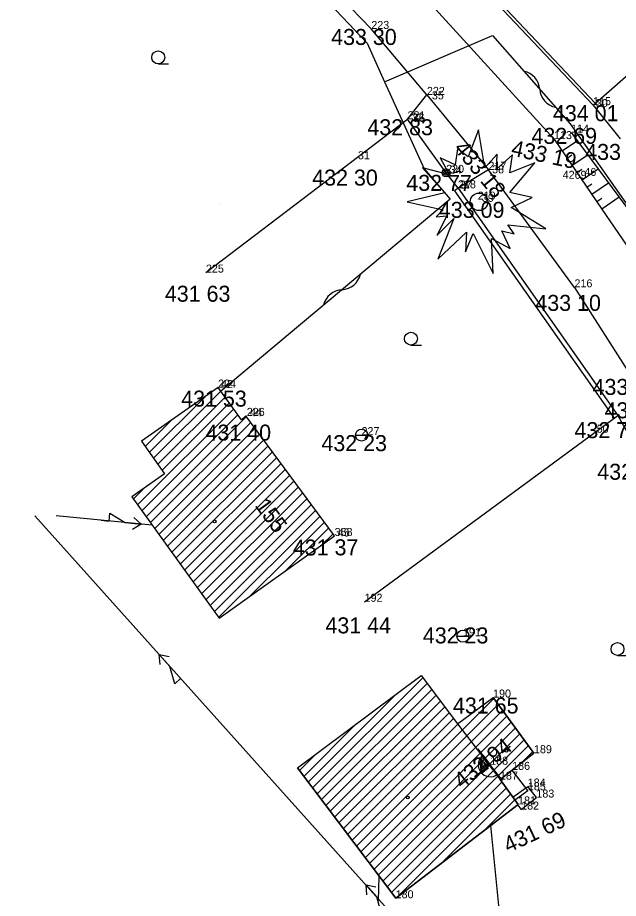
# Model space of a CAD drawing. Extents: x -559180 to -551373, y -1076947 to -1072071.
# Drawn here: x -554031.8 to -553994.3, y -1073833.3 to -1073778.3 of the extents above; entities that cross this region are included whole.
import ezdxf

# ---------------------------------------------------------------- set-up
doc = ezdxf.new("R2010")
doc.units = 0
for name, color, linetype in [('12_PLOTY', 7, 'Continuous'), ('13_PLOTY', 7, 'Continuous'), ('14_BUDOVY', 7, 'Continuous'), ('17_KOMUNIKACE', 7, 'Continuous'), ('18_POLOHOPIS', 7, 'Continuous'), ('1_VODA_ZN', 7, 'Continuous'), ('20_EL_ZN', 7, 'Continuous'), ('26_SRAFY', 7, 'Continuous'), ('27_HRANA_PATA', 7, 'Continuous'), ('28_VODA', 7, 'Continuous'), ('30_SDEL_ZN', 7, 'Continuous'), ('32', 7, 'Continuous'), ('34_ZELEN', 7, 'Continuous'), ('3_BODY', 7, 'Continuous'), ('45_ZN_KULTURY', 7, 'Continuous'), ('47_ZN_STAV_OBJ$', 7, 'Continuous'), ('54_C_POPISNA', 7, 'Continuous'), ('6_VYSKY', 7, 'Continuous'), ('NNnadzemní', 7, 'Continuous')]:
    doc.layers.add(name, color=color, linetype=linetype)

# ---------------------------------------------------------------- blocks, each defined once
blk = doc.blocks.new('ST')
at = {"layer": '1_VODA_ZN'}
blk.add_line((-0.375, 0), (0.375, 0), dxfattribs=at)
blk.add_circle((0, 0), 0.375, dxfattribs=at)
blk = doc.blocks.new('VVH')
at = {"layer": '47_ZN_STAV_OBJ$'}
for p, q in [((-0.001, 0.746), (0, 1.246)), ((0, -0.004), (-0.001, 0.746)), ((0.1, 0.096), (0.099, 0.646)), ((0.099, 0.646), (0.5, 0.396)), ((0, -0.004), (0, 0)), ((0.1, 0.096), (0.2, 0.196)), ((0.65, 0.096), (0.1, 0.096)), ((0.399, 0.346), (0.199, 0.496)), ((0.199, 0.496), (0.2, 0.196)), ((0.2, 0.196), (0.35, 0.346)), ((0.2, 0.196), (0.5, 0.196)), ((0.5, 0.196), (0.399, 0.346)), ((0.5, 0.396), (0.65, 0.096)), ((-1.251, -0.004), (-0.751, -0.004)), ((-0.751, -0.004), (0, -0.004)), ((0.75, -0.004), (0, -0.004)), ((0.75, -0.004), (1.25, -0.004))]:
    blk.add_line(p, q, dxfattribs=at)
for start, end in [(89.9999, 179.9999), (359.9999, 89.9999)]:
    blk.add_arc((0, -0.004), 0.75, start, end, dxfattribs=at)
blk = doc.blocks.new('SL')
at = {"layer": '47_ZN_STAV_OBJ$'}
for radius in [0.25, 0.158, 0.05]:
    blk.add_circle((0, 0), radius, dxfattribs=at)
blk = doc.blocks.new('BZ')
at = {"layer": '47_ZN_STAV_OBJ$'}
blk.add_circle((0, 0), 0.0875, dxfattribs=at)
blk = doc.blocks.new('ZAHRAD')
at = {"layer": '45_ZN_KULTURY'}
blk.add_line((0, 0), (0.65, 0.003), dxfattribs=at)
blk.add_circle((0, 0.403), 0.403, dxfattribs=at)
blk = doc.blocks.new('STJV')
at = {"layer": '34_ZELEN'}
blk.add_lwpolyline([(-4.477, 0), (-2.236, -0.499), (-2.682, -0.926), (-2.012, -0.869), (-2.627, -2.092), (-1.566, -1.04), (-2.57, -3.572), (-0.785, -1.893), (-0.841, -3.117), (-0.366, -1.979), (0.889, -4.483), (0.777, -2.291), (1.949, -2.917), (1.419, -1.808), (2.2, -2.006), (1.808, -1.437), (4.179, -1.694), (2.004, -0.356), (3.314, 0.27), (1.921, 0.582), (3.483, 2.432), (1.921, 1.806), (2.087, 2.944), (1.083, 2.034), (1.14, 2.972), (0.359, 2.119), (-0.033, 4.509), (-0.673, 2.802), (-1.343, 3.314), (-1.483, 2.318), (-2.431, 2.745), (-1.845, 1.692), (-3.519, 2.119), (-2.123, 0.554), (-4.477, 0)], dxfattribs=at)
blk.add_circle((0, 0), 0.55, dxfattribs=at)
blk = doc.blocks.new('POINT_DISPLAY')
blk.add_line((0, 0), (0, 0))
blk = doc.blocks.new('ELNN')
at = {"layer": '20_EL_ZN'}
for p, q in [((0, 0), (0.5, 0)), ((0.5, 0), (0.5, 0.5)), ((0.5, 0.5), (1.5, 0)), ((1.5, 0), (2.5, 0))]:
    blk.add_line(p, q, dxfattribs=at)
blk.add_lwpolyline([(2, 0.375), (2.5, 0), (2, -0.375)], dxfattribs=at)
blk = doc.blocks.new('SDEP')
at = {"layer": '30_SDEL_ZN'}
for centre, radius, start, end in [((0.75, -1.001), 1.251, 53.1529, 126.8469), ((2.25, 1), 1.25, 233.13, 306.8698)]:
    blk.add_arc(centre, radius, start, end, dxfattribs=at)

msp = doc.modelspace()

# ---------------------------------------------------------------- linework, layer by layer
at = {"layer": '12_PLOTY'}
for p, q in [((-554008.26, -1073770.65), (-553995.85, -1073783.77)), ((-553995.721, -1073783.655), (-554008.114, -1073770.513)), ((-553995.85, -1073783.77), (-553991.48, -1073779.92)), ((-553995.85, -1073783.77), (-553994.16, -1073785.87)), ((-554020.01, -1073794.23), (-554007.43, -1073784.65)), ((-554005.02, -1073788), (-554007.43, -1073784.65)), ((-554004.28, -1073788.96), (-554005.02, -1073788)), ((-554004.28, -1073788.96), (-554004.509, -1073789.121)), ((-554004.28, -1073788.96), (-553994.3, -1073803.16)), ((-554004.509, -1073789.121), (-553994.526, -1073803.326)), ((-554010.11, -1073814.79), (-553994.3, -1073803.16)), ((-553994.3, -1073803.16), (-553992.88, -1073805.73))]:
    msp.add_line(p, q, dxfattribs=at)
at = {"layer": '13_PLOTY'}
for p, q in [((-554031.76, -1073756.82), (-554009.95, -1073779.9)), ((-554008.867, -1073782.308), (-554002.13, -1073779.42)), ((-554002.13, -1073779.42), (-553997.29, -1073784.93)), ((-554009.95, -1073779.9), (-554008.867, -1073782.308)), ((-553997.29, -1073784.93), (-553992.64, -1073791.57))]:
    msp.add_line(p, q, dxfattribs=at)
at = {"layer": '14_BUDOVY'}
for p, q in [((-554019.25, -1073801.41), (-554024.04, -1073804.76)), ((-554017.784, -1073803.417), (-554019.25, -1073801.41)), ((-554017.51, -1073803.18), (-554017.784, -1073803.417)), ((-554011.98, -1073810.68), (-554017.51, -1073803.18)), ((-554024.04, -1073804.76), (-554022.59, -1073806.79)), ((-554022.59, -1073806.79), (-554024.63, -1073808.24)), ((-554024.63, -1073808.24), (-554019.18, -1073815.82)), ((-554019.18, -1073815.82), (-554011.98, -1073810.68)), ((-554014.3, -1073825.16), (-554006.57, -1073819.4)), ((-554006.57, -1073819.4), (-554004.31, -1073822.42)), ((-554004.31, -1073822.42), (-554002.09, -1073820.77)), ((-553999.54, -1073824.25), (-554002.09, -1073820.77)), ((-554002.09, -1073820.77), (-553999.54, -1073824.25)), ((-554004.31, -1073822.42), (-554001.66, -1073825.9)), ((-554001.66, -1073825.9), (-553999.54, -1073824.25)), ((-553999.54, -1073824.25), (-554001.66, -1073825.9)), ((-554014.3, -1073825.16), (-554008.17, -1073833.31)), ((-554008.17, -1073833.31), (-554014.3, -1073825.16)), ((-554000.53, -1073827.45), (-554001.66, -1073825.9)), ((-554001.66, -1073825.9), (-554000.53, -1073827.45)), ((-554008.17, -1073833.31), (-554000.53, -1073827.45)), ((-554000.53, -1073827.45), (-554008.17, -1073833.31))]:
    msp.add_line(p, q, dxfattribs=at)
at = {"layer": '17_KOMUNIKACE'}
for p, q in [((-554021.16, -1073760.77), (-553998.29, -1073785.89)), ((-554024.51, -1073763.6), (-554009.69, -1073779.01)), ((-554006.22, -1073783.13), (-554009.69, -1073779.01)), ((-554007.43, -1073784.65), (-554006.22, -1073783.13)), ((-554006.22, -1073783.13), (-554002.38, -1073787.81)), ((-553998.29, -1073785.89), (-553995.308, -1073790.26)), ((-554002.38, -1073787.81), (-554004.28, -1073788.96)), ((-553997.01, -1073795.15), (-554002.38, -1073787.81)), ((-553995.308, -1073790.26), (-553991.37, -1073796.03)), ((-553997.01, -1073795.15), (-553993.38, -1073800.87))]:
    msp.add_line(p, q, dxfattribs=at)
at = {"layer": '18_POLOHOPIS'}
for p, q in [((-554008.867, -1073782.308), (-554006.4, -1073787.75)), ((-554006.4, -1073787.75), (-554004.77, -1073789.64)), ((-554004.77, -1073789.64), (-554019.098, -1073801.648)), ((-553999.92, -1073826.57), (-554000.891, -1073825.302)), ((-554000.855, -1073827.004), (-554000.042, -1073826.411)), ((-554000.042, -1073826.411), (-553999.93, -1073826.33)), ((-553999.39, -1073827.02), (-553999.93, -1073826.33)), ((-554000.737, -1073827.166), (-553999.92, -1073826.57)), ((-554000.34, -1073827.77), (-553999.39, -1073827.02)), ((-554000.565, -1073827.477), (-554000.34, -1073827.77)), ((-554009.25, -1073833.48), (-554009.197, -1073831.945))]:
    msp.add_line(p, q, dxfattribs=at)
at = {"layer": '26_SRAFY'}
for p, q in [((-553996.834, -1073786.003), (-553997.775, -1073786.645)), ((-553996.184, -1073786.884), (-553997.158, -1073787.549)), ((-553997.179, -1073786.901), (-553997.466, -1073787.097)), ((-553996.552, -1073787.798), (-553996.85, -1073788.001)), ((-553995.534, -1073787.765), (-553996.541, -1073788.452)), ((-553995.926, -1073788.695), (-553996.233, -1073788.904)), ((-553994.884, -1073788.646), (-553995.925, -1073789.356)), ((-553995.299, -1073789.592), (-553995.616, -1073789.808)), ((-553994.234, -1073789.527), (-553995.308, -1073790.26))]:
    msp.add_line(p, q, dxfattribs=at)
at = {"layer": '27_HRANA_PATA'}
msp.add_line((-553997.22, -1073785.48), (-553989.74, -1073795.62), dxfattribs=at)
at = {"layer": '32'}
for p, q in [((-554023.277, -1073805.829), (-554019.085, -1073801.636)), ((-554023.542, -1073805.457), (-554020.063, -1073801.979)), ((-554023.012, -1073806.2), (-554018.816, -1073802.004)), ((-554024.274, -1073808.735), (-554018.279, -1073802.74)), ((-554022.746, -1073806.571), (-554018.547, -1073802.372)), ((-554024.008, -1073809.105), (-554018.01, -1073803.108)), ((-554023.742, -1073809.476), (-554017.483, -1073803.217)), ((-554023.807, -1073805.086), (-554022.18, -1073803.459)), ((-554023.475, -1073809.846), (-554017.213, -1073803.583)), ((-554023.209, -1073810.216), (-554016.943, -1073803.949)), ((-554022.943, -1073810.586), (-554016.673, -1073804.316)), ((-554022.677, -1073810.956), (-554016.403, -1073804.682)), ((-554022.411, -1073811.327), (-554016.132, -1073805.048)), ((-554022.145, -1073811.697), (-554015.862, -1073805.415)), ((-554021.878, -1073812.067), (-554015.592, -1073805.781)), ((-554021.612, -1073812.437), (-554015.322, -1073806.147)), ((-554021.346, -1073812.807), (-554015.052, -1073806.514)), ((-554021.08, -1073813.178), (-554014.782, -1073806.88)), ((-554024.54, -1073808.365), (-554023.888, -1073807.712)), ((-554020.814, -1073813.548), (-554014.512, -1073807.246)), ((-554020.547, -1073813.918), (-554014.242, -1073807.612)), ((-554020.281, -1073814.288), (-554013.972, -1073807.979)), ((-554020.015, -1073814.659), (-554013.702, -1073808.345)), ((-554019.749, -1073815.029), (-554013.432, -1073808.711)), ((-554019.483, -1073815.399), (-554013.161, -1073809.078)), ((-554019.217, -1073815.769), (-554012.891, -1073809.444)), ((-554017.261, -1073814.45), (-554012.621, -1073809.81)), ((-554015.037, -1073812.862), (-554012.351, -1073810.177)), ((-554012.813, -1073811.274), (-554012.081, -1073810.543)), ((-554013.352, -1073826.42), (-554006.468, -1073819.536)), ((-554013.079, -1073826.784), (-554006.196, -1073819.9)), ((-554012.806, -1073827.147), (-554005.923, -1073820.264)), ((-554013.625, -1073826.057), (-554008.131, -1073820.564)), ((-554012.532, -1073827.51), (-554005.651, -1073820.628)), ((-554012.259, -1073827.873), (-554005.378, -1073820.992)), ((-554010.893, -1073829.689), (-554002.041, -1073820.837)), ((-554011.986, -1073828.236), (-554005.106, -1073821.356)), ((-554010.62, -1073830.053), (-554001.772, -1073821.204)), ((-554011.713, -1073828.6), (-554004.834, -1073821.72)), ((-554011.44, -1073828.963), (-554004.561, -1073822.084)), ((-554010.347, -1073830.416), (-554001.503, -1073821.572)), ((-554010.074, -1073830.779), (-554001.234, -1073821.939)), ((-554013.898, -1073825.694), (-554010.629, -1073822.424)), ((-554011.166, -1073829.326), (-554004.117, -1073822.276)), ((-554009.801, -1073831.142), (-554000.964, -1073822.306)), ((-554009.527, -1073831.505), (-554000.695, -1073822.673)), ((-554009.254, -1073831.869), (-554000.426, -1073823.041)), ((-554008.981, -1073832.232), (-554000.157, -1073823.408)), ((-554014.172, -1073825.331), (-554013.126, -1073824.285)), ((-554008.708, -1073832.595), (-553999.888, -1073823.775)), ((-554000.381, -1073824.904), (-553999.619, -1073824.142)), ((-554008.435, -1073832.958), (-554001.54, -1073826.064)), ((-554008.084, -1073833.244), (-554001.272, -1073826.432)), ((-554005.353, -1073831.149), (-554001.004, -1073826.8)), ((-554002.621, -1073829.054), (-554000.735, -1073827.168))]:
    msp.add_line(p, q, dxfattribs=at)
at = {"layer": 'NNnadzemní'}
for p, q in [((-554030.692, -1073809.426), (-554000.8, -1073842.76)), ((-554023.355, -1073810.014), (-554029.357, -1073809.426)), ((-554000.8, -1073842.76), (-554002.24, -1073828.761))]:
    msp.add_line(p, q, dxfattribs=at)

# ---------------------------------------------------------------- block references
at = {"layer": '1_VODA_ZN'}
for name, p in [('POINT_DISPLAY', (-554009.69, -1073779.01)), ('POINT_DISPLAY', (-554003.68, -1073779.94)), ('POINT_DISPLAY', (-554006.22, -1073783.13)), ('POINT_DISPLAY', (-554006.1, -1073783.41)), ('POINT_DISPLAY', (-553995.86, -1073783.89)), ('POINT_DISPLAY', (-553995.85, -1073783.77)), ('POINT_DISPLAY', (-554007.43, -1073784.65)), ('POINT_DISPLAY', (-554007.36, -1073784.78)), ('POINT_DISPLAY', (-554007.29, -1073784.81)), ('POINT_DISPLAY', (-553997.22, -1073785.48)), ('POINT_DISPLAY', (-553998.29, -1073785.89)), ('POINT_DISPLAY', (-554010.71, -1073787.15)), ('POINT_DISPLAY', (-554002.38, -1073787.81)), ('POINT_DISPLAY', (-554005.02, -1073788)), ('POINT_DISPLAY', (-554004.98, -1073788.05)), ('POINT_DISPLAY', (-554002.34, -1073788.03)), ('POINT_DISPLAY', (-553997.748, -1073788.37)), ('POINT_DISPLAY', (-553997.748, -1073788.37)), ('POINT_DISPLAY', (-553996.58, -1073788.19)), ('POINT_DISPLAY', (-554004.35, -1073788.98)), ('POINT_DISPLAY', (-554004.28, -1073788.96)), ('POINT_DISPLAY', (-554019.141, -1073790.002)), ('POINT_DISPLAY', (-554003.05, -1073789.67)), ('POINT_DISPLAY', (-554002.97, -1073789.81)), ('POINT_DISPLAY', (-554020.01, -1073794.23)), ('POINT_DISPLAY', (-553997.01, -1073795.15)), ('POINT_DISPLAY', (-554019.25, -1073801.41)), ('POINT_DISPLAY', (-554019.25, -1073801.43)), ('POINT_DISPLAY', (-554019.25, -1073801.44)), ('POINT_DISPLAY', (-554017.46, -1073803.18)), ('POINT_DISPLAY', (-554017.45, -1073803.2)), ('POINT_DISPLAY', (-553994.3, -1073803.16)), ('POINT_DISPLAY', (-553994.28, -1073803.21)), ('ST', (-554010.3, -1073804.38)), ('POINT_DISPLAY', (-554010.3, -1073804.38)), ('POINT_DISPLAY', (-553995.81, -1073804.23)), ('POINT_DISPLAY', (-554011.98, -1073810.68)), ('POINT_DISPLAY', (-554011.97, -1073810.71)), ('POINT_DISPLAY', (-554010.11, -1073814.79)), ('ST', (-554003.97, -1073816.94)), ('POINT_DISPLAY', (-554003.97, -1073816.94)), ('POINT_DISPLAY', (-554002.09, -1073820.77)), ('POINT_DISPLAY', (-553999.54, -1073824.25)), ('POINT_DISPLAY', (-554002.27, -1073824.97)), ('POINT_DISPLAY', (-554000.9, -1073825.29)), ('POINT_DISPLAY', (-554001.66, -1073825.9)), ('POINT_DISPLAY', (-553999.93, -1073826.33)), ('POINT_DISPLAY', (-553999.92, -1073826.57)), ('POINT_DISPLAY', (-553999.39, -1073827.02)), ('POINT_DISPLAY', (-554000.53, -1073827.45)), ('POINT_DISPLAY', (-554000.34, -1073827.77)), ('POINT_DISPLAY', (-554008.17, -1073833.31))]:
    msp.add_blockref(name, p, dxfattribs=at)
at = {"layer": '20_EL_ZN'}
for p, xscale, yscale, rotation in [((-554026.545, -1073809.701), 1.0000007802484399, 1.0000007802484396, -5.595241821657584), ((-554021.253, -1073819.952), 1.0000016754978, 1.0000016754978, 131.88389081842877), ((-554008.352, -1073834.339), 1.0000016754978, 1.0000016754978, 131.88389081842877)]:
    msp.add_blockref('ELNN', p, dxfattribs=dict(at, xscale=xscale, yscale=yscale, rotation=rotation))
at = {"layer": '28_VODA'}
msp.add_blockref('POINT_DISPLAY', (-553997.748, -1073788.37), dxfattribs=at)
at = {"layer": '30_SDEL_ZN'}
for p, xscale, yscale, rotation in [((-554000.172, -1073781.65), 0.9999994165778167, 0.9999994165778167, -48.70389063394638), ((-554012.669, -1073796.26), 1.0000000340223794, 1.0000000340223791, 39.965751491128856)]:
    msp.add_blockref('SDEP', p, dxfattribs=dict(at, xscale=xscale, yscale=yscale, rotation=rotation))
at = {"layer": '34_ZELEN'}
msp.add_blockref('STJV', (-554002.97, -1073789.81), dxfattribs=at)
at = {"layer": '45_ZN_KULTURY'}
for p in [(-554022.988, -1073781.19), (-554007.219, -1073798.759), (-553994.326, -1073818.144)]:
    msp.add_blockref('ZAHRAD', p, dxfattribs=at)
at = {"layer": '47_ZN_STAV_OBJ$', "rotation": 90}
msp.add_blockref('SL', (-554005.02, -1073788), dxfattribs=at)
at = {"layer": '47_ZN_STAV_OBJ$'}
for p in [(-554019.466, -1073809.769), (-554001.263, -1073824.097), (-554007.417, -1073827.015)]:
    msp.add_blockref('BZ', p, dxfattribs=at)
at = {"layer": '47_ZN_STAV_OBJ$', "xscale": 0.9999974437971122, "yscale": 0.9999974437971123, "rotation": 127.5064016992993}
msp.add_blockref('VVH', (-554002.269, -1073824.972), dxfattribs=at)

# ---------------------------------------------------------------- texts
at = {"layer": '3_BODY'}
for s, p in [('223', (-554009.69, -1073779.01)), ('222', (-554006.22, -1073783.13)), (' 35', (-554006.1, -1073783.41)), ('115', (-553995.85, -1073783.77)), (' 30', (-553995.86, -1073783.89)), ('221', (-554007.43, -1073784.65)), (' 32', (-554007.36, -1073784.78)), (' 36', (-554007.29, -1073784.81)), ('114', (-553997.22, -1073785.48)), ('113', (-553998.29, -1073785.89)), (' 31', (-554010.71, -1073787.15)), ('217', (-554002.38, -1073787.81)), ('220', (-554005.02, -1073788)), (' 34', (-554004.98, -1073788.05)), (' 38', (-554002.34, -1073788.03)), ('4269', (-553997.748, -1073788.37)), (' 46', (-553996.58, -1073788.19)), ('218', (-554004.28, -1073788.96)), (' 37', (-554004.35, -1073788.98)), ('219', (-554003.05, -1073789.67)), (' 39', (-554002.97, -1073789.81)), ('225', (-554020.01, -1073794.23)), ('216', (-553997.01, -1073795.15)), ('224', (-554019.25, -1073801.41)), (' 42', (-554019.25, -1073801.44)), ('226', (-554017.46, -1073803.18)), (' 44', (-554017.45, -1073803.2)), ('227', (-554010.3, -1073804.38)), (' 50', (-553995.81, -1073804.23)), ('368', (-554011.98, -1073810.68)), (' 45', (-554011.97, -1073810.71)), ('192', (-554010.11, -1073814.79)), ('191', (-554003.97, -1073816.94)), ('190', (-554002.09, -1073820.77)), ('189', (-553999.54, -1073824.25)), ('188', (-554002.27, -1073824.97)), ('186', (-554000.9, -1073825.29)), ('187', (-554001.66, -1073825.9)), ('184', (-553999.93, -1073826.33)), ('185', (-553999.92, -1073826.57)), ('181', (-554000.53, -1073827.45)), ('183', (-553999.39, -1073827.02)), ('182', (-554000.34, -1073827.77)), ('180', (-554008.17, -1073833.31))]:
    msp.add_text(s, height=0.5, dxfattribs=at).set_placement(p)
at = {"layer": '54_C_POPISNA'}
msp.add_text('155', height=1, rotation=306.1544, dxfattribs=at).set_placement((-554016.994, -1073808.781))
at = {"layer": '6_VYSKY'}
for s, p in [('433 30', (-554012.195, -1073780.01)), ('434 01', (-553998.355, -1073784.77)), ('432 83', (-554009.935, -1073785.65)), ('432 69', (-553999.695, -1073786.188)), ('433 91', (-553996.343, -1073787.192)), ('432 30', (-554013.376, -1073788.794)), ('432 77', (-554007.505, -1073789.123)), ('433 09', (-554005.475, -1073790.81)), ('431 63', (-554022.573, -1073796.048)), ('433 10', (-553999.453, -1073796.62)), ('433 06', (-553995.885, -1073801.87)), ('431 53', (-554021.554, -1073802.601)), ('433 00', (-553995.135, -1073803.33)), ('431 40', (-554020.036, -1073804.723)), ('432 75', (-553997.009, -1073804.569)), ('432 23', (-554012.805, -1073805.38)), ('432 78', (-553995.59, -1073807.169)), ('431 44', (-554012.554, -1073816.764)), ('432 23', (-554006.475, -1073817.391)), ('431 65', (-554004.595, -1073821.77))]:
    msp.add_text(s, height=1, dxfattribs=at).set_placement(p)
for s, rotation, p in [('433 18', 309.2274, (-554004.588, -1073786.495)), ('433 19', 347.8574, (-554001.017, -1073786.908)), ('431 37', 0.4493, (-554014.584, -1073811.912)), ('432 94', 37.7166, (-554004.05, -1073826.513)), ('431 69', 25.1985, (-554001.148, -1073830.495))]:
    msp.add_text(s, height=1, rotation=rotation, dxfattribs=at).set_placement(p)

doc.saveas('drawing.dxf')
